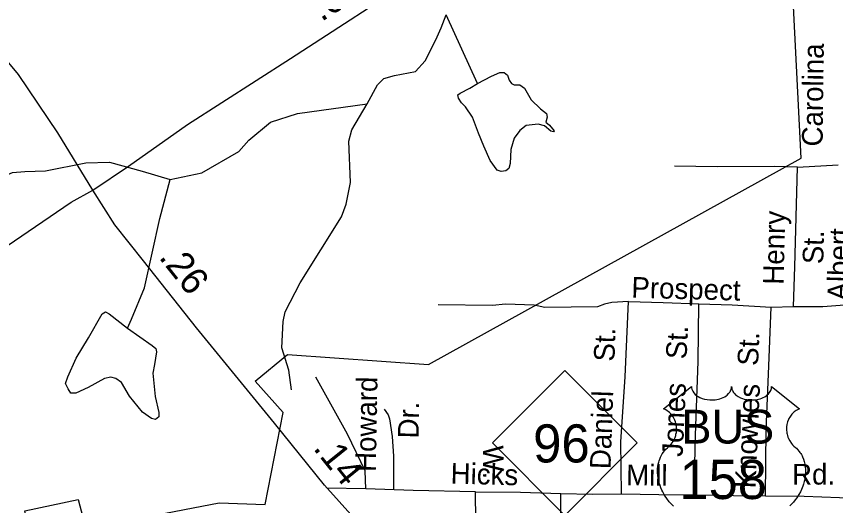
# Model space of a CAD drawing. Extents: x 2056842 to 2160602, y 826753 to 1016856.
# Drawn here: x 2114883 to 2118648, y 937310 to 939557 of the extents above; entities that cross this region are included whole.
import ezdxf

# ---------------------------------------------------------------- set-up
doc = ezdxf.new("R2010")
doc.units = 0
for name, color, linetype in [('Exist Boundary Political City Limit New', 7, 'Continuous'), ('Exist Hydrographic Creek Single Shore', 7, 'Continuous'), ('Exist Hydrographic Misc Water Feature', 7, 'Continuous'), ('Exist Road Non-System Type 51', 7, 'Continuous'), ('Exist Road Non-System Type 51 Label', 7, 'Continuous'), ('Exist Road Primary NC Attributed', 7, 'Continuous'), ('Exist Road Primary NC Service Mileage Hundredths English Label', 7, 'Continuous'), ('Exist Road Primary NC Shield CELL', 7, 'Continuous'), ('Exist Road Primary NC Shield Number Label', 7, 'Continuous'), ('Exist Road Primary US Attributed', 7, 'Continuous'), ('Exist Road Primary US Mileage Hundredths English Label', 7, 'Continuous'), ('Exist Road Primary US Shield CELL', 7, 'Continuous'), ('Exist Road Primary US Shield Number Label', 7, 'Continuous'), ('Map Preparation Boundary City Limit Buffer Line', 7, 'Continuous')]:
    doc.layers.add(name, color=color, linetype=linetype)

msp = doc.modelspace()

# ---------------------------------------------------------------- linework, layer by layer
at = {"layer": 'Exist Boundary Political City Limit New'}
msp.add_lwpolyline([(2116200, 934789.9), (2116363.8, 935430.1), (2116340.8, 936852.3), (2116228.5, 936867.6), (2115192.5, 936821.7), (2115024.2, 936770.6), (2115014, 936980), (2114968, 937015.8), (2114922, 937286.4), (2115167, 937337.4), (2115202.8, 937204.7), (2115815.2, 937322.1), (2116027, 937314.5), (2116108.5, 937738.3), (2115981, 937881.3), (2116129, 938003.9), (2116777.2, 937957.9), (2118489.2, 938905.2), (2118379.5, 941088.4)], dxfattribs=at)
at = {"layer": 'Exist Hydrographic Creek Single Shore'}
for points in [[(2116494.5, 939154.7), (2116542, 939241.6), (2116571.1, 939272), (2116620.5, 939285.9), (2116716.8, 939303.7), (2116761.1, 939351.8), (2116810.5, 939449.4), (2116834.9, 939504.3), (2116858.7, 939564.3)], [(2115590.3, 938807.8), (2115735, 938838.1), (2115905.4, 938936.2), (2115951.1, 938988.3), (2116051, 939070.9), (2116174.6, 939111.4), (2116494.5, 939154.7)], [(2113684.7, 937753.6), (2113763.2, 937809.1), (2113843, 937880), (2113966, 937975.8), (2114015.3, 938030.8), (2114222.7, 938252.8), (2114268.5, 938289.1), (2114398.2, 938363.6), (2114455.9, 938419.9), (2114589.2, 938580.5), (2114790.1, 938807.8), (2114866.1, 938839.5), (2114921.9, 938844.5), (2115017.9, 938847.1), (2115202.8, 938883.8), (2115311.7, 938887.6), (2115461.1, 938845.8), (2115590.3, 938807.8)]]:
    msp.add_lwpolyline(points, dxfattribs=at)
at = {"layer": 'Exist Hydrographic Misc Water Feature'}
msp.add_line((2117002.9, 939249.1), (2116858.7, 939564.3), dxfattribs=at)
for points in [[(2117002.9, 939249.1), (2117066.2, 939281.9), (2117105.4, 939299.6), (2117124.4, 939299.6), (2117139.6, 939286.9), (2117147.2, 939264.1), (2117158.6, 939247.7), (2117171.3, 939242.6), (2117196.6, 939242.6), (2117218.2, 939227.4), (2117248.6, 939174.2), (2117291.6, 939132.3), (2117319.5, 939110.8), (2117322, 939093.1), (2117315.7, 939070.2), (2117333.4, 939057.6), (2117353.7, 939031), (2117351.2, 939025.9), (2117339.8, 939029.7), (2117310.6, 939053.8), (2117281.5, 939061.4), (2117225.8, 939055), (2117196.6, 939032.2), (2117171.3, 938996.7), (2117154.8, 938944.8), (2117152.3, 938881.4), (2117146, 938858.6), (2117132, 938847.2), (2117110.5, 938844.7), (2117092.8, 938851), (2117061.1, 938894.1), (2117030.7, 938961.3), (2117006.7, 939020.8), (2116978.8, 939093.1), (2116947.1, 939141.2), (2116928.1, 939159), (2116914.2, 939181.8), (2116911.7, 939195.7), (2116921.8, 939204.6), (2116967.4, 939227.4), (2117002.9, 939249.1)], [(2116148.2, 937841.4), (2116135.9, 937931.3), (2116103.5, 938035.2), (2116109, 938155.2), (2116118.6, 938199.2), (2116188.1, 938333.5), (2116376.6, 938636.4), (2116398.3, 938694.4), (2116418.2, 938794.5), (2116411.2, 938984.3), (2116425, 939036.4), (2116494.5, 939154.7)], [(2115394, 938124.7), (2115412.8, 938166.1), (2115472.3, 938310.3), (2115542.2, 938629.1), (2115590.3, 938807.8)], [(2115394, 938124.7), (2115508, 938044.9), (2115524.5, 938031), (2115527, 938015.8), (2115518.1, 937958.7), (2115510.5, 937918.2), (2115521.9, 937811.7), (2115538.4, 937738.2), (2115538.4, 937718), (2115523.2, 937705.3), (2115504.2, 937710.4), (2115462.4, 937739.5), (2115402.9, 937813), (2115366.1, 937875.1), (2115340.8, 937894.1), (2115316.8, 937900.4), (2115288.9, 937894.1), (2115212.9, 937852.3), (2115155.9, 937826.9), (2115134.4, 937826.9), (2115121.7, 937845.9), (2115109, 937871.3), (2115120.4, 937901.7), (2115158.4, 937986.6), (2115214.2, 938080.4), (2115277.5, 938190.6), (2115292.7, 938199.5), (2115309.2, 938190.6), (2115394, 938124.7)]]:
    msp.add_lwpolyline(points, dxfattribs=at)
at = {"layer": 'Exist Road Non-System Type 51'}
for p, q in [((2118473.1, 938864.6), (2118658.7, 938874.4)), ((2118351.6, 938221.3), (2118453.9, 938224.5)), ((2116488.9, 937387.6), (2116310, 937390.4))]:
    msp.add_line(p, q, dxfattribs=at)
for points in [[(2118473.1, 938864.6), (2118366, 938868), (2118103.8, 938866.4), (2117907.1, 938869.6)], [(2118453.9, 938224.5), (2118460.3, 938406.1), (2118473.1, 938864.6)], [(2117696, 938246.9), (2117619.2, 938242.1), (2117585.6, 938235.7), (2117553.7, 938222.9), (2117312.2, 938219.7), (2117262.6, 938230.9), (2117131.5, 938235.7), (2117070.7, 938229.3), (2116822.1, 938232.5)], [(2117663.2, 937364.4), (2117660.8, 937603.6), (2117680, 937901.2), (2117696, 938246.9)], [(2117696, 938246.9), (2117855.1, 938242.9), (2118019, 938237.3)], [(2117999.8, 937358.8), (2118003, 937590.8), (2118015.8, 937971.6), (2118019, 938237.3)], [(2118019, 938237.3), (2118171.7, 938231.7), (2118351.6, 938221.3)], [(2118326, 937355.6), (2118329.2, 937658), (2118338.8, 937914), (2118351.6, 938221.3)], [(2118453.9, 938224.5), (2118588.3, 938224.5), (2118767.4, 938238.9)], [(2116488.9, 937387.6), (2116486.5, 937470), (2116404.9, 937638), (2116259.4, 937900.5)], [(2116573.1, 937753.4), (2116592.1, 937726.2), (2116598.5, 937708.9), (2116609.4, 937627.2), (2116616.6, 937536.4), (2116615.6, 937382.9)], [(2116993.5, 937373), (2116706.4, 937379.6), (2116488.9, 937387.6)], [(2116993.5, 937373), (2117200.2, 937371.6), (2117384.5, 937365.2)], [(2117015.1, 936588.1), (2117002.3, 936820.2), (2116997.3, 937085.5), (2116995.1, 937240.2), (2116993.5, 937373)], [(2117398.9, 936584.9), (2117392.5, 936748.2), (2117382.1, 937057.3), (2117384.5, 937205.2), (2117384.5, 937365.2)], [(2117384.5, 937365.2), (2117530.5, 937362.8), (2117663.2, 937364.4)], [(2117663.2, 937364.4), (2117835.1, 937360.4), (2117999.8, 937358.8)], [(2117999.8, 937358.8), (2118178.9, 937357.2), (2118326, 937355.6)], [(2118326, 937355.6), (2118502.7, 937353.2), (2118827.3, 937340.4), (2119044.8, 937329.2), (2119309.7, 937322)]]:
    msp.add_lwpolyline(points, dxfattribs=at)
at = {"layer": 'Exist Road Primary NC Attributed'}
for points in [[(2115234.8, 938759.1), (2115073.8, 939022.4), (2114893.1, 939289.6), (2114540.2, 939712.5), (2114372.3, 939898.1), (2114148.6, 940204.7), (2113857.8, 940640.8), (2113536.9, 941097.3), (2113391.4, 941318.1), (2113205.9, 941559.8), (2112954.2, 941809.9), (2112807.1, 941931.5)], [(2116553.7, 937110.9), (2116501, 937179.3), (2116299.6, 937403.3), (2116069.5, 937689.2), (2115711.7, 938126.9), (2115467.5, 938433.5), (2115336.4, 938599.9), (2115234.8, 938759.1)]]:
    msp.add_lwpolyline(points, dxfattribs=at)
at = {"layer": 'Exist Road Primary NC Shield CELL'}
msp.add_lwpolyline([(2117070.5, 937597.9), (2117403.5, 937930.9), (2117736.5, 937597.9), (2117403.5, 937264.9)], close=True, dxfattribs=at)
at = {"layer": 'Exist Road Primary US Attributed'}
for points in [[(2115234.8, 938759.1), (2115398.5, 938868.6), (2115670.4, 939059.8), (2116143.2, 939363.2), (2116748.6, 939757.4), (2116918.1, 939903), (2117239.1, 940235.3), (2117550.5, 940557.8), (2117898.6, 940920.4), (2117977, 940997.2)], [(2113133.8, 936662.5), (2113230.6, 936911.2), (2113383.9, 937209.5), (2113529.1, 937424.8), (2113703.4, 937642.5), (2113912.3, 937856.1), (2114088.2, 938001.7), (2114350.5, 938187.3), (2114840.8, 938503.3), (2115134.7, 938702.9), (2115234.8, 938759.1)]]:
    msp.add_lwpolyline(points, dxfattribs=at)
at = {"layer": 'Exist Road Primary US Shield CELL'}
msp.add_lwpolyline([(2117902.6, 937307.2), (2117890.4, 937319.7), (2117883.2, 937327.8), (2117871.9, 937342.4), (2117864.7, 937352.9), (2117860.1, 937360.7), (2117853.2, 937373.2), (2117849.5, 937381), (2117844.6, 937392.4), (2117840.8, 937402.8), (2117837.6, 937412.7), (2117835.9, 937419), (2117833.4, 937430), (2117832, 937437.8), (2117830.5, 937448.5), (2117829.7, 937459.9), (2117829.6, 937470.3), (2117829.8, 937478.9), (2117830.8, 937489), (2117832.5, 937499.8), (2117834.6, 937508.9), (2117836.4, 937515.6), (2117839.2, 937523.6), (2117842.8, 937532.5), (2117847, 937541), (2117851.1, 937548.1), (2117856.2, 937555.7), (2117861.2, 937562.1), (2117867.8, 937569.3), (2117874.6, 937575.8), (2117880.9, 937580.9), (2117888.3, 937588.2), (2117892.2, 937592.6), (2117896.9, 937598.8), (2117900.6, 937604.5), (2117903.5, 937609.6), (2117907.5, 937617.1), (2117909.8, 937622.7), (2117912.8, 937631.4), (2117914.2, 937637.4), (2117915.8, 937645.3), (2117916.8, 937652.6), (2117917.1, 937661.8), (2117916.9, 937669.4), (2117915.9, 937678.3), (2117914.2, 937686.8), (2117912.2, 937694.3), (2117909, 937702.8), (2117906.1, 937709), (2117901.2, 937717.5), (2117895.7, 937725.3), (2117890.1, 937731.7), (2117884.4, 937737.4), (2117878.9, 937741.6), (2117873.7, 937745.3), (2117867.2, 937749.3), (2117860.9, 937752.4), (2117856.9, 937754), (2117985.5, 937856.4), (2117985.8, 937851.1), (2117987.1, 937844.8), (2117988.1, 937841.5), (2117991.1, 937835.3), (2117995.9, 937827.9), (2118002.7, 937820.7), (2118010.4, 937814.4), (2118015.5, 937811.1), (2118024.3, 937806.4), (2118034.3, 937802.2), (2118045.4, 937799), (2118056.7, 937796.7), (2118069.1, 937795.3), (2118081.3, 937795.1), (2118094.5, 937796.1), (2118109.1, 937798.9), (2118115.8, 937800.7), (2118123.4, 937803.2), (2118130.3, 937806.1), (2118138, 937810.2), (2118144.2, 937814.2), (2118149, 937817.7), (2118155.8, 937824.2), (2118161.3, 937831), (2118163.5, 937834.8), (2118165.5, 937838.4), (2118168.2, 937846.2), (2118169, 937849.6), (2118169.5, 937856.7), (2118170, 937850.7), (2118170.6, 937847), (2118171.5, 937843.4), (2118173.1, 937839.5), (2118175.8, 937834), (2118178.8, 937829.5), (2118184.6, 937822.7), (2118188.1, 937819.4), (2118191.4, 937816.7), (2118200.1, 937810.7), (2118210.4, 937805.5), (2118215.4, 937803.3), (2118220.5, 937801.5), (2118227.1, 937799.5), (2118233.8, 937797.9), (2118240.5, 937796.8), (2118247.3, 937795.8), (2118254.3, 937795.3), (2118260, 937795.1), (2118267, 937795.2), (2118273.5, 937795.6), (2118280.1, 937796.3), (2118287.4, 937797.5), (2118293.2, 937798.8), (2118301, 937800.9), (2118308, 937803.4), (2118314.1, 937806.1), (2118322.1, 937810.2), (2118328.5, 937814.3), (2118333.2, 937818.1), (2118338.9, 937823.2), (2118344.2, 937829.4), (2118347.3, 937833.9), (2118349.5, 937838.5), (2118351.5, 937843.4), (2118352.8, 937848.5), (2118353.4, 937853), (2118353.5, 937856.8), (2118482.1, 937754.4), (2118479.1, 937753.2), (2118472.1, 937749.8), (2118466.6, 937746.6), (2118457.7, 937740.3), (2118453.9, 937736.9), (2118450.1, 937733.3), (2118446.6, 937729.5), (2118443.6, 937726), (2118439.8, 937720.8), (2118436.5, 937715.6), (2118433.2, 937709.9), (2118430.8, 937705), (2118426.9, 937694.7), (2118425, 937688.1), (2118423.8, 937682.6), (2118422.3, 937671.1), (2118421.9, 937665.6), (2118421.9, 937660.2), (2118422.2, 937654.5), (2118422.7, 937649.1), (2118423.7, 937643.4), (2118424.6, 937638.4), (2118426.2, 937632.2), (2118428.5, 937625.1), (2118431.3, 937618.1), (2118437.2, 937607), (2118444.7, 937595.6), (2118450.1, 937589.2), (2118455.4, 937583.7), (2118463.4, 937577), (2118467.7, 937573.2), (2118472.6, 937568.3), (2118480.7, 937558.9), (2118483.9, 937554.5), (2118487.2, 937549.6), (2118490.3, 937544.5), (2118493.3, 937539), (2118495.7, 937534.3), (2118500.2, 937523.2), (2118503.5, 937512.5), (2118505.1, 937506.9), (2118507.5, 937494.3), (2118508.4, 937488.1), (2118509.4, 937475.7), (2118509.4, 937460.8), (2118508.3, 937446.7), (2118505.6, 937430.2), (2118503.4, 937420.3), (2118500, 937408.9), (2118496.8, 937398.9), (2118490.9, 937384.3), (2118485.7, 937373.6), (2118478.9, 937361.2), (2118474.3, 937353.6), (2118468.9, 937345.6), (2118462.1, 937336.3), (2118454.2, 937326.4), (2118444.7, 937316), (2118437.1, 937308.3)], dxfattribs=at)
at = {"layer": 'Map Preparation Boundary City Limit Buffer Line'}
msp.add_lwpolyline([(2116200, 934789.9), (2116363.8, 935430.1), (2116340.8, 936852.3), (2116228.5, 936867.6), (2115192.5, 936821.7), (2115024.2, 936770.6), (2115014, 936980), (2114968, 937015.8), (2114922, 937286.4), (2115167, 937337.4), (2115202.8, 937204.7), (2115815.2, 937322.1), (2116027, 937314.5), (2116108.5, 937738.3), (2115981, 937881.3), (2116129, 938003.9), (2116777.2, 937957.9), (2118489.2, 938905.2), (2118379.5, 941088.4)], dxfattribs=at)

# ---------------------------------------------------------------- texts
at = {"layer": 'Exist Road Non-System Type 51 Label'}
for s, rotation, p in [('Carolina', 89.2892, (2118587.6, 938958.8)), ('Henry', 88.67, (2118408.6, 938323.7)), ('Albert', 88.2892, (2118704.1, 938250.6)), ('St.', 88.67, (2118590.7, 938418.1)), ('Prospect', 358.3576, (2117708.2, 938265.4)), ('St.', 87.9945, (2117631.2, 937970.4)), ('St.', 87.266, (2117962.4, 937980.5)), ('St.', 87.5304, (2118291.2, 937950.6)), ('Howard', 88.9476, (2116534.8, 937463.9)), ('Jones', 87.266, (2117944.5, 937533)), ('Daniel', 87.9945, (2117613.4, 937476.1)), ('Knowles', 87.5304, (2118279.4, 937387.9)), ('Dr.', 88.9476, (2116731.1, 937617.8)), ('W.            Watson', 270.6956, (2117026.5, 937585.8)), ('Hicks', 358.4481, (2116877.7, 937411.4)), ('Mill', 359.2947, (2117684.7, 937403.6)), ('Rd.', 0.0118, (2118447.5, 937406.6))]:
    msp.add_text(s, height=95, rotation=rotation, dxfattribs=at).set_placement(p)
at = {"layer": 'Exist Road Primary NC Service Mileage Hundredths English Label'}
for s, rotation, p in [('.26', 308.5309, (2115534.7, 938449.4)), ('.14', 308.8306, (2116243.8, 937572.3))]:
    msp.add_text(s, height=125, rotation=rotation, dxfattribs=at).set_placement(p)
at = {"layer": 'Exist Road Primary NC Shield Number Label'}
msp.add_text('96', height=175, dxfattribs=at).set_placement((2117257.6, 937508.1))
at = {"layer": 'Exist Road Primary US Mileage Hundredths English Label'}
msp.add_text('.67', height=125, rotation=33.0683, dxfattribs=at).set_placement((2116285, 939530.1))
at = {"layer": 'Exist Road Primary US Shield Number Label'}
for s, height, p in [('BUS', 155, (2117939.2, 937595.1)), ('158', 180, (2117930.3, 937340.3))]:
    msp.add_text(s, height=height, dxfattribs=at).set_placement(p)

doc.saveas('drawing.dxf')
